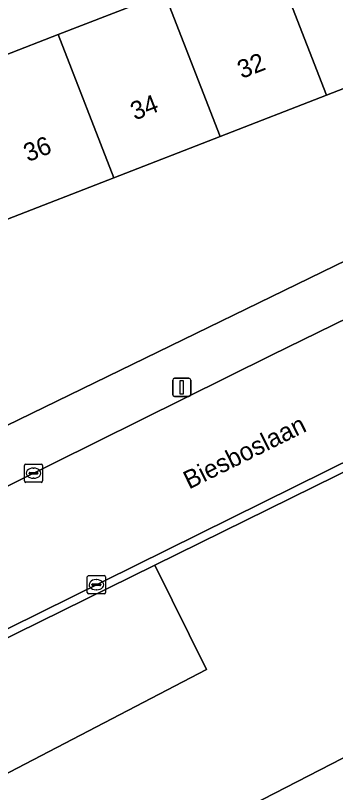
# Model space of a CAD drawing. Extents: x 159680 to 160786, y 387323 to 388340.
# Drawn here: x 160171.87 to 160189.46, y 387420.3 to 387462.98 of the extents above; entities that cross this region are included whole.
import ezdxf

# ---------------------------------------------------------------- set-up
doc = ezdxf.new("R2010")
doc.units = 0
for name, color, linetype in [('IMGEO_Erf', 7, 'Continuous'), ('IMGEO_Groenvoorziening', 7, 'Continuous'), ('IMGEO_Kolk', 7, 'Continuous'), ('IMGEO_Lichtmast', 7, 'Continuous'), ('IMGEO_Openbare_ruimte_label', 7, 'Continuous'), ('IMGEO_Pand', 7, 'Continuous'), ('IMGEO_Pand_nummerreeks', 7, 'Continuous'), ('IMGEO_Rijbaan_lokaal_open', 7, 'Continuous'), ('IMGEO_Voetpad_open', 7, 'Continuous')]:
    doc.layers.add(name, color=color, linetype=linetype)

msp = doc.modelspace()

# ---------------------------------------------------------------- linework, layer by layer
at = {"layer": 'IMGEO_Erf'}
msp.add_lwpolyline([(160226.209, 387467.135), (160224.214, 387472.305), (160218.189, 387469.962), (160212.345, 387467.69), (160206.502, 387465.417), (160200.658, 387463.145), (160194.815, 387460.872), (160188.971, 387458.6), (160183.127, 387456.327), (160177.283, 387454.055), (160171.439, 387451.782), (160165.416, 387449.44), (160169.278, 387439.422)], close=True, dxfattribs=at)
msp.add_lwpolyline([(160156.968, 387470.952), (160162.353, 387457.317), (160167.014, 387459.13), (160168.376, 387459.66), (160174.22, 387461.932), (160180.064, 387464.205)], dxfattribs=at)
at = {"layer": 'IMGEO_Groenvoorziening'}
msp.add_lwpolyline([(160244.367, 387464.412), (160217.091, 387451.27), (160180.751, 387433.386), (160179.539, 387432.79), (160182.363, 387427.052), (160167.208, 387419.163), (160166.003, 387418.201), (160165.969, 387417.84), (160166.136, 387415.647), (160158.92, 387412.335), (160152.976, 387410.015), (160149.844, 387417.943), (160149.767, 387418.144), (160145.651, 387416.153), (160155.098, 387391.826), (160160.574, 387395.054), (160208.101, 387424.823), (160243.399, 387446.858), (160258.008, 387455.524), (160262.249, 387457.676), (160276.867, 387465.794)], dxfattribs=at)
for points in [[(160224.225, 387438.836), (160184.283, 387413.931), (160158.548, 387397.977), (160155.179, 387405), (160163.674, 387408.923), (160174.911, 387414.49), (160190.474, 387422.484), (160203.456, 387429.237), (160223.727, 387439.732)], [(160224.225, 387438.836), (160223.727, 387439.732), (160203.456, 387429.237), (160190.474, 387422.484), (160174.911, 387414.49), (160163.674, 387408.923), (160155.179, 387405), (160158.548, 387397.977), (160184.283, 387413.931)], [(160179.539, 387432.79), (160165.572, 387425.916), (160165.247, 387425.756), (160150.394, 387418.447), (160149.767, 387418.144), (160149.844, 387417.943), (160152.976, 387410.015), (160158.92, 387412.335), (160166.136, 387415.647), (160165.969, 387417.84), (160166.003, 387418.201), (160167.208, 387419.163), (160182.363, 387427.052)]]:
    msp.add_lwpolyline(points, close=True, dxfattribs=at)
at = {"layer": 'IMGEO_Kolk'}
for p, q in [((160172.439, 387438.334), (160173.291, 387438.334)), ((160172.364, 387437.408), (160172.364, 387438.26)), ((160172.852, 387438.114), (160172.877, 387438.114)), ((160173.365, 387438.26), (160173.365, 387437.408)), ((160172.623, 387437.828), (160172.623, 387437.84)), ((160173.061, 387437.791), (160172.663, 387437.791)), ((160172.666, 387437.877), (160173.064, 387437.877)), ((160172.875, 387437.554), (160172.85, 387437.554)), ((160173.107, 387437.84), (160173.107, 387437.828)), ((160173.291, 387437.334), (160172.439, 387437.334)), ((160175.818, 387431.282), (160175.818, 387432.134)), ((160175.893, 387432.208), (160176.745, 387432.208)), ((160176.306, 387431.988), (160176.331, 387431.988)), ((160176.819, 387432.134), (160176.819, 387431.282)), ((160176.077, 387431.702), (160176.077, 387431.714)), ((160176.515, 387431.665), (160176.117, 387431.665)), ((160176.12, 387431.751), (160176.518, 387431.751)), ((160176.561, 387431.714), (160176.561, 387431.702)), ((160176.745, 387431.208), (160175.893, 387431.208)), ((160176.329, 387431.428), (160176.304, 387431.428))]:
    msp.add_line(p, q, dxfattribs=at)
for points in [[(160172.439, 387438.334), (160173.291, 387438.334)], [(160172.364, 387437.408), (160172.364, 387438.26)], [(160173.365, 387438.26), (160173.365, 387437.408)], [(160173.291, 387437.334), (160172.439, 387437.334)], [(160175.818, 387431.282), (160175.818, 387432.134)], [(160175.893, 387432.208), (160176.745, 387432.208)], [(160176.819, 387432.134), (160176.819, 387431.282)], [(160176.745, 387431.208), (160175.893, 387431.208)]]:
    msp.add_lwpolyline(points, dxfattribs=at)
for centre, radius, start, end in [((160172.441, 387438.258), 0.0765, 91.552, 178.448), ((160172.441, 387438.258), 0.0765, 91.552, 178.448), ((160173.289, 387438.258), 0.0765, 1.552, 88.448), ((160173.289, 387438.258), 0.0765, 1.552, 88.448), ((160172.663, 387437.837), 0.0403, 85.8775, 175.7526), ((160172.66, 387437.827), 0.0366, 178.938, 274.7102), ((160173.064, 387437.834), 0.043, 264.8664, 352.4533), ((160173.068, 387437.839), 0.0386, 1.7309, 96.639), ((160172.441, 387437.41), 0.0765, 181.552, 268.448), ((160172.441, 387437.41), 0.0765, 181.552, 268.448), ((160173.289, 387437.41), 0.0765, 271.552, 358.448), ((160173.289, 387437.41), 0.0765, 271.552, 358.448), ((160175.895, 387432.132), 0.0765, 91.552, 178.448), ((160175.895, 387432.132), 0.0765, 91.552, 178.448), ((160176.743, 387432.132), 0.0765, 1.552, 88.448), ((160176.743, 387432.132), 0.0765, 1.552, 88.448), ((160176.117, 387431.711), 0.0403, 85.8775, 175.7526), ((160176.114, 387431.701), 0.0366, 178.938, 274.7102), ((160176.518, 387431.708), 0.043, 264.8664, 352.4533), ((160176.522, 387431.713), 0.0386, 1.7309, 96.639), ((160175.895, 387431.284), 0.0765, 181.552, 268.448), ((160175.895, 387431.284), 0.0765, 181.552, 268.448), ((160176.743, 387431.284), 0.0765, 271.552, 358.448), ((160176.743, 387431.284), 0.0765, 271.552, 358.448)]:
    msp.add_arc(centre, radius, start, end, dxfattribs=at)
for centre, major_axis, ratio, start_param, end_param in [((160172.851, 387437.834), (-0.387, 0.002), 0.722429, 4.712389, 7.853982), ((160172.876, 387437.834), (-0.39, 0.002), 0.717154, 1.570796, 4.712389), ((160176.305, 387431.708), (-0.387, 0.002), 0.722429, 4.712389, 7.853982), ((160176.33, 387431.708), (-0.39, 0.002), 0.717154, 1.570796, 4.712389)]:
    msp.add_ellipse(centre, major_axis=major_axis, ratio=ratio, start_param=start_param, end_param=end_param, dxfattribs=at)
at = {"layer": 'IMGEO_Lichtmast'}
for p, q in [((160180.612, 387443.048), (160181.402, 387443.048)), ((160181.402, 387443.048), (160180.612, 387443.048)), ((160180.512, 387442.148), (160180.512, 387442.948)), ((160180.512, 387442.948), (160180.512, 387442.148)), ((160181.502, 387442.948), (160181.502, 387442.148)), ((160181.502, 387442.148), (160181.502, 387442.948)), ((160181.402, 387442.048), (160180.612, 387442.048)), ((160180.612, 387442.048), (160181.402, 387442.048))]:
    msp.add_line(p, q, dxfattribs=at)
msp.add_lwpolyline([(160180.932, 387442.923), (160181.082, 387442.923), (160181.082, 387442.173), (160180.932, 387442.173), (160180.932, 387442.923)], dxfattribs=at)
for centre, start, end in [((160180.612, 387442.948), 90, 180), ((160180.612, 387442.948), 90, 180), ((160181.402, 387442.948), 0, 90), ((160181.402, 387442.948), 360, 90), ((160180.612, 387442.148), 180, 270), ((160180.612, 387442.148), 180, 270), ((160181.402, 387442.148), 270, 0), ((160181.402, 387442.148), 270, 0)]:
    msp.add_arc(centre, 0.1, start, end, dxfattribs=at)
at = {"layer": 'IMGEO_Pand'}
for points in [[(160191.752, 387468.75), (160185.908, 387466.477), (160188.971, 387458.6), (160194.815, 387460.872)], [(160185.908, 387466.477), (160180.064, 387464.205), (160183.127, 387456.327), (160188.971, 387458.6)], [(160180.064, 387464.205), (160174.22, 387461.932), (160177.283, 387454.055), (160183.127, 387456.327)], [(160174.22, 387461.932), (160168.376, 387459.66), (160171.439, 387451.782), (160177.283, 387454.055)]]:
    msp.add_lwpolyline(points, close=True, dxfattribs=at)
at = {"layer": 'IMGEO_Rijbaan_lokaal_open'}
for points in [[(160244.805, 387473.011), (160212.305, 387457.22), (160185.949, 387444.323), (160169.163, 387435.997), (160165.777, 387434.317), (160163.546, 387433.211), (160161.652, 387432.271), (160160.102, 387431.533), (160153.42, 387428.353), (160150.033, 387426.741), (160149.027, 387426.262), (160141.785, 387422.82), (160137.666, 387421.047)], [(160140.02, 387414.226), (160142.089, 387415.182), (160145.429, 387416.725), (160150.14, 387418.901), (160158.753, 387422.998), (160171.506, 387429.331), (160192.437, 387439.673), (160213.189, 387449.943), (160238.595, 387462.168)]]:
    msp.add_lwpolyline(points, dxfattribs=at)
at = {"layer": 'IMGEO_Voetpad_open'}
for points in [[(160304.769, 387501.287), (160302.86, 387504.739), (160290.044, 387498.486), (160280.318, 387493.696), (160278.786, 387492.941), (160241.485, 387474.571), (160227.723, 387467.872), (160226.209, 387467.135), (160169.278, 387439.422), (160167.907, 387438.735), (160164.291, 387436.979), (160158.178, 387434.182), (160152.225, 387431.238), (160146.292, 387428.305), (160142.001, 387426.255), (160138.326, 387424.631)], [(160137.666, 387421.047), (160141.785, 387422.82), (160149.027, 387426.262), (160150.033, 387426.741), (160149.819, 387427.192), (160153.206, 387428.804), (160153.42, 387428.353), (160160.102, 387431.533), (160159.884, 387431.976), (160163.318, 387433.673), (160163.546, 387433.211), (160165.777, 387434.317), (160165.55, 387434.776), (160168.939, 387436.451), (160169.163, 387435.997), (160185.949, 387444.323), (160212.305, 387457.22), (160244.805, 387473.011)], [(160260.972, 387472.997), (160238.595, 387462.168), (160213.189, 387449.943), (160192.437, 387439.673), (160171.506, 387429.331), (160158.753, 387422.998), (160150.14, 387418.901), (160145.429, 387416.725), (160145.651, 387416.153), (160149.767, 387418.144), (160150.394, 387418.447), (160165.247, 387425.756), (160165.572, 387425.916), (160179.539, 387432.79), (160180.751, 387433.386), (160217.091, 387451.27), (160244.367, 387464.412)]]:
    msp.add_lwpolyline(points, dxfattribs=at)

# ---------------------------------------------------------------- texts
at = {"layer": 'IMGEO_Openbare_ruimte_label'}
msp.add_text('Biesboslaan', height=1, rotation=26.3601, dxfattribs=at).set_placement((160181.417, 387436.932))
at = {"layer": 'IMGEO_Pand_nummerreeks'}
for s, p in [('32', (160184.309, 387459.491)), ('34', (160178.432, 387457.205)), ('36', (160172.553, 387454.919))]:
    msp.add_text(s, height=1, rotation=21.2498, dxfattribs=at).set_placement(p)

doc.saveas('drawing.dxf')
